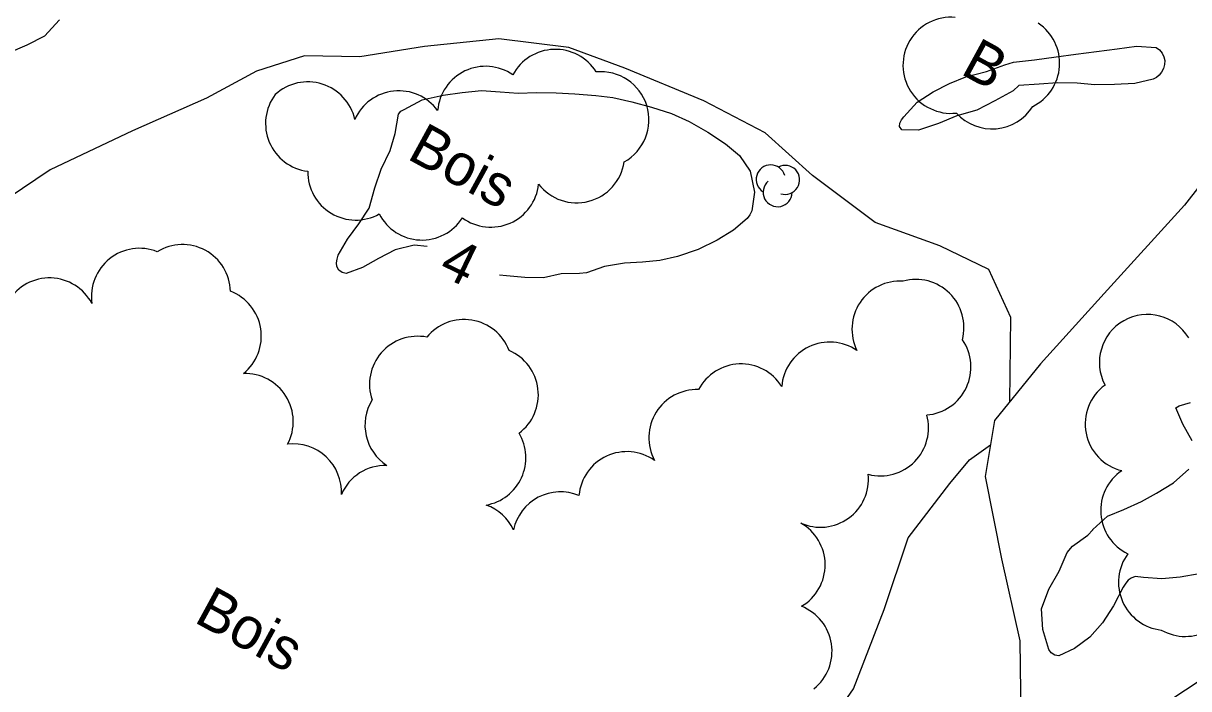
# Model space of a CAD drawing. Extents: x 219136 to 222520, y 5421589 to 5424530.
# Drawn here: x 220981.1 to 221065, y 5422291.7 to 5422339.6 of the extents above; entities that cross this region are included whole.
import ezdxf

# ---------------------------------------------------------------- set-up
doc = ezdxf.new("R2010")
doc.units = 0
for name, color, linetype in [('Level 2', 7, 'Continuous'), ('Level 22', 7, 'Continuous'), ('Level 44', 7, 'Continuous')]:
    doc.layers.add(name, color=color, linetype=linetype)

msp = doc.modelspace()

# ---------------------------------------------------------------- linework, layer by layer
at = {"layer": 'Level 2'}
for points in [[(220983.67, 5422339.84), (220982.58, 5422338.66), (220981.31, 5422338.01), (220979.93, 5422337.42)], [(221052.76, 5422335.11), (221052.35, 5422334.72), (221051.03, 5422334), (221049.73, 5422333.33), (221048.3, 5422332.92), (221046.97, 5422332.38), (221045.54, 5422331.89), (221044.32, 5422331.91), (221044.17, 5422332.16), (221044.18, 5422332.41), (221044.3, 5422332.65), (221044.47, 5422332.86), (221045.43, 5422333.91), (221046.58, 5422334.65), (221047.76, 5422335.25), (221048.95, 5422335.74), (221050.43, 5422336.13), (221051.74, 5422336.6), (221052.38, 5422336.78), (221053.89, 5422336.97), (221055.44, 5422337.18), (221056.87, 5422337.36), (221058.34, 5422337.56), (221059.83, 5422337.76), (221061.24, 5422337.95), (221062.64, 5422337.84), (221062.89, 5422337.67), (221063.09, 5422337.44), (221063.21, 5422337.17), (221063.26, 5422336.9), (221063.24, 5422336.63), (221063.17, 5422336.34), (221063.03, 5422336.06), (221062.87, 5422335.86), (221062.67, 5422335.69), (221062.44, 5422335.56), (221061.1, 5422335.25), (221059.64, 5422335.18), (221058.24, 5422335.17), (221056.96, 5422335.27), (221055.53, 5422335.3), (221054.23, 5422335.2), (221052.76, 5422335.11)], [(221010.14, 5422323.51), (221009.21, 5422323.6), (221007.85, 5422323.27), (221006.64, 5422322.64), (221005.49, 5422322.01), (221004.31, 5422321.58), (221004.02, 5422321.64), (221003.78, 5422321.8), (221003.65, 5422322.07), (221003.63, 5422322.35), (221003.66, 5422322.61), (221003.74, 5422322.89), (221004.4, 5422324.04), (221005.23, 5422325.15), (221005.98, 5422326.27), (221006.38, 5422327.73), (221006.83, 5422329.08), (221007.49, 5422330.42), (221007.84, 5422331.65), (221008.08, 5422333.04), (221008.26, 5422333.26), (221008.49, 5422333.39), (221009.78, 5422334.07), (221011.29, 5422334.42), (221012.67, 5422334.61), (221014.05, 5422334.75), (221015.4, 5422334.65), (221016.7, 5422334.57), (221018.03, 5422334.6), (221019.43, 5422334.59), (221020.78, 5422334.52), (221022.29, 5422334.39), (221023.53, 5422334.25), (221024.89, 5422333.94), (221026.31, 5422333.55), (221027.74, 5422333.1), (221029.01, 5422332.51), (221030.37, 5422331.75), (221031.63, 5422330.92), (221032.63, 5422330.08), (221033.4, 5422328.94), (221033.71, 5422327.42), (221033.52, 5422326.09), (221033.39, 5422325.8), (221033.2, 5422325.54), (221032.2, 5422324.7), (221031.03, 5422323.98), (221029.67, 5422323.31), (221028.17, 5422322.8), (221026.91, 5422322.51), (221025.66, 5422322.39), (221024.35, 5422322.32), (221022.92, 5422322.07), (221021.63, 5422321.62), (221021.12, 5422321.56), (221019.8, 5422321.55)], [(221019.8, 5422321.55), (221018.53, 5422321.26), (221017.18, 5422321.29), (221015.85, 5422321.4), (221015.36, 5422321.45)], [(221065.23, 5422309.53), (221064.56, 5422310.73), (221064.06, 5422311.89), (221064.3, 5422312.04), (221065.12, 5422312.28)], [(221059.14, 5422304.1), (221060.33, 5422304.57), (221061.58, 5422305.15), (221062.68, 5422305.75), (221063.9, 5422306.49), (221064.99, 5422307.48)], [(221065.75, 5422299.94), (221064.38, 5422299.7), (221063.06, 5422299.58), (221061.73, 5422299.68), (221061.13, 5422299.74), (221060.85, 5422299.63), (221060.64, 5422299.48), (221060.46, 5422299.27), (221060.28, 5422298.98), (221059.57, 5422297.64), (221058.78, 5422296.42), (221057.88, 5422295.37), (221056.76, 5422294.55), (221055.63, 5422294.04), (221055.34, 5422294.08), (221055.09, 5422294.25), (221054.92, 5422294.49), (221054.49, 5422295.92), (221054.39, 5422297.41), (221054.92, 5422298.84), (221055.65, 5422300.14), (221056.24, 5422301.47), (221056.61, 5422301.94), (221057.73, 5422302.73), (221058.08, 5422303.12), (221058.08, 5422303.14), (221059.14, 5422304.1)]]:
    msp.add_lwpolyline(points, dxfattribs=at)
at = {"layer": 'Level 22'}
for points in [[(221074.28, 5422339.32), (221069.45, 5422332.59), (221064.69, 5422326.49), (221058.91, 5422320.12), (221054.31, 5422315.06), (221051, 5422310.99), (221050.34, 5422306.95), (221051.52, 5422301.03), (221052.84, 5422295.12), (221052.91, 5422289.62), (221052.43, 5422287.71), (221051.66, 5422284.61), (221045.03, 5422280.36), (221038.32, 5422275.94), (221034.56, 5422273.05)], [(221052.11, 5422312.36), (221052.19, 5422318.4), (221050.59, 5422321.85), (221047.06, 5422323.56), (221042.4, 5422325.25), (221037.89, 5422328.63), (221034.5, 5422331.7), (221030.08, 5422334), (221024.39, 5422336.37), (221020.34, 5422337.86), (221015.31, 5422338.47), (221009.96, 5422337.91), (221005.3, 5422337.18), (221001.31, 5422337.24), (220997.86, 5422336.14)], [(220997.86, 5422336.14), (220994.26, 5422334.2), (220988.93, 5422331.84), (220983, 5422329.04), (220979.97, 5422327)], [(221087.58, 5422318.1), (221083.99, 5422311.91), (221079.35, 5422304.19), (221073.01, 5422297.02), (221063.57, 5422290.76), (221058.45, 5422288.18), (221056.71, 5422287.23), (221055.3, 5422286.46), (221051.74, 5422284.95)], [(221037.07, 5422286.21), (221040.84, 5422291.66), (221043.06, 5422297.38), (221044.78, 5422302.54), (221047.79, 5422306.45), (221049.21, 5422308.16), (221050.71, 5422309.23)]]:
    msp.add_lwpolyline(points, dxfattribs=at)
at = {"layer": 'Level 44'}
for centre, radius, start, end in [((221047.878, 5422336.568), 3.464, 85.0703, 276.32695), ((221052.232, 5422336.713), 3.464, 296.17897, 56.17897), ((221019.382, 5422334.252), 3.464, 31.97076, 151.97076), ((221014.356, 5422333.029), 3.464, 55.37759, 175.37759), ((221022.656, 5422332.638), 3.464, 299.02346, 95.55193), ((221001.557, 5422331.912), 3.464, 12.58036, 132.58036), ((221008.106, 5422331.265), 3.464, 36.13885, 156.13885), ((221001.974, 5422332.371), 3.464, 142.85828, 262.85828), ((221050.828, 5422335.449), 3.464, 222.13671, 327.82133), ((221005.007, 5422328.883), 3.464, 179.14984, 299.14984), ((221020.911, 5422330.125), 3.464, 217.86607, 351.43572), ((221034.887, 5422328.345), 1.046, 15.47468, 238.15904), ((221035.927, 5422328.315), 1.046, 252.65319, 118.34178), ((221035.387, 5422327.426), 1.046, 130.80699, 358.26408), ((221014.732, 5422328.371), 3.464, 233.83233, 353.83233), ((221009.773, 5422327.446), 3.464, 207.29719, 327.29719), ((220989.434, 5422319.921), 3.464, 68.40885, 188.40885), ((220992.525, 5422320.192), 3.464, 1.6113, 121.6113), ((220982.95, 5422317.786), 3.464, 28.04813, 148.04813), ((221044.202, 5422317.562), 3.464, 86.3476, 206.3476), ((221045.341, 5422317.679), 3.464, 345.37772, 105.37772), ((220994.743, 5422317.057), 3.464, 308.94295, 68.94295), ((221012.809, 5422314.796), 3.464, 20.80085, 140.80085), ((221062.023, 5422315.156), 3.464, 31.10525, 207.9216), ((221009.459, 5422313.586), 3.464, 78.92361, 198.92361), ((221039.135, 5422313.169), 3.464, 55.49525, 175.49525), ((221045.845, 5422314.832), 3.464, 274.70875, 34.70875), ((221014.691, 5422312.839), 3.464, 306.95344, 66.95344), ((221032.752, 5422311.594), 3.464, 32.23417, 152.23417), ((220997.042, 5422310.9), 3.464, 332.01974, 92.01974), ((221029.575, 5422309.745), 3.464, 88.16288, 208.16288), ((221061, 5422310.733), 3.464, 126.03785, 256.14041), ((221009.134, 5422310.65), 3.464, 148.45886, 236.94946), ((221042.79, 5422310.459), 3.464, 255.39788, 15.39788), ((221013.794, 5422308.303), 3.464, 280.17529, 30.68806), ((221000.509, 5422305.835), 3.464, 356.94946, 96.76223), ((221024.53, 5422305.276), 3.464, 54.90472, 174.90473), ((221007.152, 5422304.284), 3.464, 88.45886, 156.76223), ((221038.47, 5422306.758), 3.464, 245.78394, 5.78394), ((221062.115, 5422304.503), 3.464, 124.15739, 244.15739), ((221019.754, 5422302.383), 3.464, 67.51261, 167.81496), ((221013.237, 5422301.632), 3.464, 25.32845, 70.27557), ((221035.345, 5422300.583), 3.464, 300.53476, 60.53476), ((221063.397, 5422299.334), 3.464, 143.69199, 263.69199), ((221064.744, 5422298.894), 3.464, 240.08755, 0.08755), ((221035.839, 5422294.374), 3.464, 308.56636, 68.56636)]:
    msp.add_arc(centre, radius, start, end, dxfattribs=at)

# ---------------------------------------------------------------- texts
at = {"layer": 'Level 2'}
msp.add_text('4', height=3, rotation=334.22841, dxfattribs=at).set_placement((221010.86, 5422321.55))
at = {"layer": 'Level 44'}
for s, p in [('B', (221048.47, 5422335.99)), ('Bois', (221008.61, 5422329.88)), ('Bois', (220993.27, 5422296.51))]:
    msp.add_text(s, height=3, rotation=331.35475, dxfattribs=at).set_placement(p)

doc.saveas('drawing.dxf')
